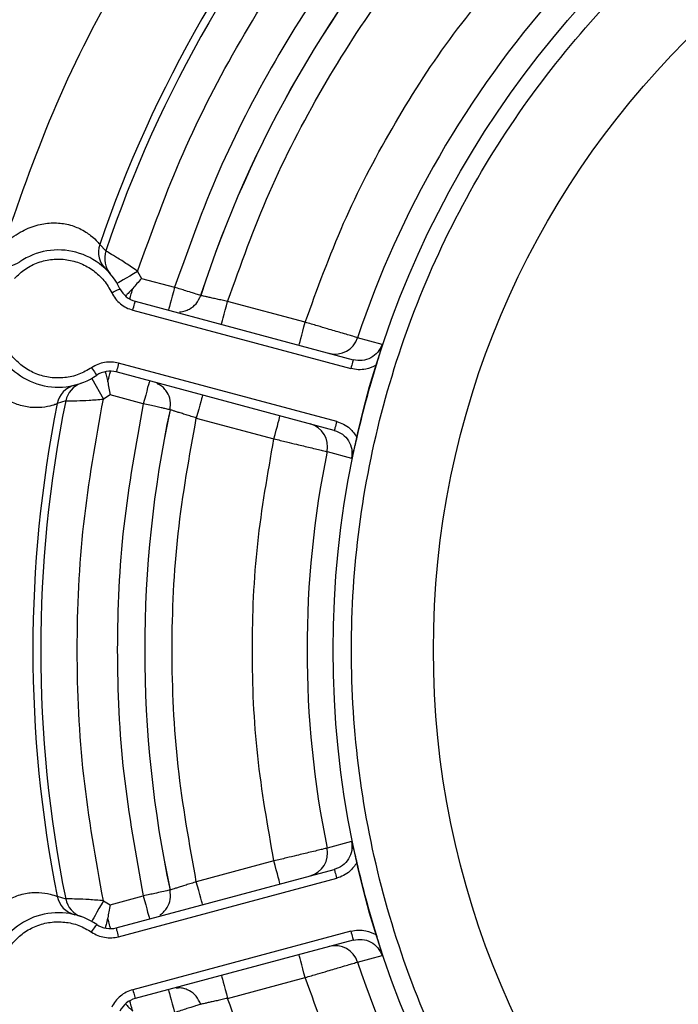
# Model space of a CAD drawing. Header units: inches. Extents: x 170 to 288, y 234 to 248.
# Tile 461 of 480: x 260.1871 to 260.2343, y 244.6705 to 244.7412. Entities that reach past the tile are written whole.
import ezdxf

# ---------------------------------------------------------------- set-up
doc = ezdxf.new("R2010")
doc.units = ezdxf.units.IN
doc.header["$LTSCALE"] = 0.25
doc.header["$MEASUREMENT"] = 0
doc.layers.add('ANNOTATIONS', color=1, linetype='Continuous')
doc.layers.add('STANDARD Z GUIDE MOTOR RH', color=7, linetype='Continuous')
doc.styles.add('ARIAL', font='arial.ttf', dxfattribs={"height": 0.09375})
doc.dimstyles.new('STANDARD$0', dxfattribs={"dimtxt": 0.09375, "dimasz": 0.09375, "dimexe": 0.03125, "dimexo": 0.046875, "dimgap": 0.09, "dimtad": 0, "dimtih": 1, "dimtoh": 1, "dimdec": 4, "dimzin": 0, "dimdsep": 46, "dimtxsty": 'ARIAL', "dimcen": 0.09, "dimadec": 0, "dimazin": 0, "dimtfac": 1, "dimtdec": 4, "dimtofl": 0, "dimtmove": 0, "dimatfit": 1, "dimfxl": 1, "dimtolj": 1, "dimtzin": 0, "dimarcsym": 0})

# ---------------------------------------------------------------- blocks, each defined once
blk = doc.blocks.new('*D45')
at = {"layer": 'ANNOTATIONS', "color": 0, "lineweight": -2, "transparency": 16777216}
for p, q in [((260.782945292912, 245.2238306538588), (261.3812151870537, 245.2238306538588)), ((261.3499651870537, 245.1300806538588), (261.3499651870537, 244.8380630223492)), ((261.3499651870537, 244.2690339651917), (261.3499651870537, 244.5610515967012)), ((259.6662786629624, 244.1752839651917), (261.3812151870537, 244.1752839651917))]:
    blk.add_line(p, q, dxfattribs=at)
at = {"layer": 'ANNOTATIONS', "color": 0, "transparency": 16777216}
for points in [[(261.3343401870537, 245.1300806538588), (261.3655901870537, 245.1300806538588), (261.3499651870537, 245.2238306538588)], [(261.3343401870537, 244.2690339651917), (261.3655901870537, 244.2690339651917), (261.3499651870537, 244.1752839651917)]]:
    blk.add_solid(points, dxfattribs=at)
at = {"layer": 'defpoints', "color": 0, "transparency": 16777216}
for p in [(260.736070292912, 245.2238306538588), (261.3499651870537, 245.2238306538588), (259.6194036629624, 244.1752839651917)]:
    blk.add_point(p, dxfattribs=at)
at = {"layer": 'ANNOTATIONS', "color": 0, "transparency": 16777216, "insert": (261.3499651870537, 244.6995573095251), "char_height": 0.09375, "attachment_point": 5, "style": 'ARIAL'}
blk.add_mtext('\\A1;HEADROOM', dxfattribs=at)

msp = doc.modelspace()

# ---------------------------------------------------------------- linework, layer by layer
at = {"layer": 'STANDARD Z GUIDE MOTOR RH'}
for p, q in [((260.1928294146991, 244.7250466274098), (260.19326369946, 244.7245786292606)), ((260.1930950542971, 244.7234365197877), (260.193042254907, 244.7235264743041)), ((260.1930932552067, 244.7234301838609), (260.1930945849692, 244.72343487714)), ((260.1955416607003, 244.7231138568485), (260.1958118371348, 244.7226114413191)), ((260.1958118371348, 244.7226114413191), (260.1981928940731, 244.7219733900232)), ((260.1953702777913, 244.7209635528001), (260.2110154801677, 244.7167713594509)), ((260.2075680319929, 244.7194613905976), (260.2019975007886, 244.7209539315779)), ((260.1952004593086, 244.7203297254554), (260.210845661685, 244.7161376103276)), ((260.2130861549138, 244.7178751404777), (260.2113309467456, 244.7183480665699)), ((260.2098266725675, 244.712334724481), (260.1941814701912, 244.7165268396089)), ((260.1922508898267, 244.7154334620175), (260.1930848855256, 244.7139451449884)), ((260.2096568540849, 244.7117008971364), (260.1940116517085, 244.7158930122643)), ((260.1907139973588, 244.7148374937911), (260.1908047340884, 244.7148889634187)), ((260.190805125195, 244.7148906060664), (260.1908062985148, 244.7148952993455)), ((260.193570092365, 244.7142451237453), (260.1930848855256, 244.7139451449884)), ((260.1959511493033, 244.7136071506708), (260.193570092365, 244.7142451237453)), ((260.1903797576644, 244.7138156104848), (260.1897696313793, 244.7136273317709)), ((260.1997557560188, 244.7125876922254), (260.205326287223, 244.7110950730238)), ((260.2091416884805, 244.7101776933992), (260.2108982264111, 244.7097097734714)), ((260.2108982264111, 244.6821915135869), (260.2091416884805, 244.6817235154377)), ((260.205326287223, 244.6808062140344), (260.1997557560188, 244.6793135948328)), ((260.1940116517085, 244.6760081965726), (260.2096568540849, 244.6802003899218)), ((260.1941814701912, 244.6753744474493), (260.2098266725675, 244.6795665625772)), ((260.1897696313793, 244.678273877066), (260.1903797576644, 244.6780856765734)), ((260.1930848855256, 244.6779561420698), (260.193570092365, 244.6776561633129)), ((260.193570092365, 244.6776561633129), (260.1959511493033, 244.6782941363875)), ((260.1908047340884, 244.6770123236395), (260.1907139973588, 244.6770637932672)), ((260.1908063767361, 244.6770059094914), (260.1908052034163, 244.6770106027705)), ((260.210845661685, 244.6757636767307), (260.1952004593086, 244.6715715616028)), ((260.2110154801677, 244.6751298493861), (260.1953702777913, 244.6709377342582)), ((260.2113309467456, 244.673553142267), (260.2130861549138, 244.6740261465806)), ((260.2019975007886, 244.670947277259), (260.2075680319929, 244.6724398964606))]:
    msp.add_line(p, q, dxfattribs=at)
at = {"layer": 'STANDARD Z GUIDE MOTOR RH', "flags": 128}
for points in [[(260.1955416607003, 244.7231138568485), (260.1952555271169, 244.7229437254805), (260.1949805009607, 244.7227801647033), (260.1947269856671, 244.7226294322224), (260.194504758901, 244.7224973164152), (260.194322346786, 244.7223888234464), (260.1941868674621, 244.7223082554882), (260.1941034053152, 244.7222586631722), (260.1940752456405, 244.72224192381)], [(260.1936851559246, 244.7215832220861), (260.1938003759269, 244.7216389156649), (260.1939112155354, 244.7216924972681), (260.1940133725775, 244.7217418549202), (260.194102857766, 244.7217851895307), (260.1941763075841, 244.7218207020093), (260.1942309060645, 244.7218470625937), (260.1942645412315, 244.721863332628), (260.1942758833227, 244.7218688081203)], [(260.1949848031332, 244.7211192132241), (260.1949975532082, 244.7211666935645), (260.1950143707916, 244.721229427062), (260.195035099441, 244.7213069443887), (260.1950595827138, 244.7213983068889), (260.1950875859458, 244.7215028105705), (260.195118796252, 244.7216192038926), (260.1951529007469, 244.721746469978), (260.1951895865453, 244.7218833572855)], [(260.1981928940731, 244.7219733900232), (260.19810669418, 244.7216519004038), (260.1980238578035, 244.7213427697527), (260.197947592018, 244.7210578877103), (260.1978806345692, 244.7208082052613), (260.1978257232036, 244.7206032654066), (260.1977848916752, 244.7204509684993), (260.197759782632, 244.7203571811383), (260.1977513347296, 244.7203255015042)], [(260.1952004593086, 244.7203297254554), (260.1952335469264, 244.7204533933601), (260.1952654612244, 244.7205722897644), (260.1952947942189, 244.7206817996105), (260.1953205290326, 244.7207778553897), (260.1953416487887, 244.7208567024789), (260.1953573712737, 244.7209152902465), (260.1953669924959, 244.7209513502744), (260.1953702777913, 244.7209635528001)], [(260.2015559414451, 244.7193060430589), (260.2015644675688, 244.7193377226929), (260.2015895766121, 244.7194315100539), (260.2016304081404, 244.7195838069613), (260.2016853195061, 244.719788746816), (260.2017521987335, 244.7200384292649), (260.2018285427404, 244.7203233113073), (260.2019113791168, 244.7206324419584), (260.2019975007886, 244.7209539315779)], [(260.2071264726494, 244.7178134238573), (260.2071349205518, 244.7178451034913), (260.2071600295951, 244.7179388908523), (260.2072008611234, 244.7180911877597), (260.207255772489, 244.7182961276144), (260.2073226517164, 244.7185458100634), (260.2073989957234, 244.7188307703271), (260.2074818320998, 244.7191399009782), (260.2075680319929, 244.7194613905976)], [(260.2110154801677, 244.7167713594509), (260.2110122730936, 244.7167592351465), (260.2110025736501, 244.7167231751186), (260.210986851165, 244.716664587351), (260.210965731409, 244.7165857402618), (260.2109399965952, 244.7164896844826), (260.2109106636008, 244.7163800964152), (260.2108788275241, 244.7162612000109), (260.210845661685, 244.7161376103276)], [(260.1922424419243, 244.7161989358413), (260.1923144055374, 244.7160931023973), (260.192383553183, 244.7159912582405), (260.1924473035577, 244.7158973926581), (260.1925032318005, 244.7158151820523), (260.1925490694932, 244.7157476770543), (260.1925831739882, 244.7156975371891), (260.1926041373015, 244.7156666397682), (260.1926112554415, 244.7156562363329)], [(260.1941814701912, 244.7165268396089), (260.194148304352, 244.7164031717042), (260.1941164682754, 244.7162842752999), (260.1940871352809, 244.7161746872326), (260.1940614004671, 244.7160787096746), (260.1940402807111, 244.7159998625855), (260.194024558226, 244.7159412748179), (260.1940149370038, 244.71590521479), (260.1940116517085, 244.7158930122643)], [(260.1933951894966, 244.7151867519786), (260.193431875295, 244.7153236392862), (260.1934659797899, 244.7154509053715), (260.193497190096, 244.7155673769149), (260.1935251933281, 244.7156718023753), (260.1935496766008, 244.7157632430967), (260.1935704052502, 244.7158406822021), (260.1935872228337, 244.715903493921), (260.1935999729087, 244.7159508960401)], [(260.1963927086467, 244.7152550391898), (260.196384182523, 244.7152233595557), (260.1963590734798, 244.7151295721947), (260.1963182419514, 244.7149773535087), (260.1962633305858, 244.714772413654), (260.1961964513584, 244.7145226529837), (260.1961201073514, 244.7142377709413), (260.196037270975, 244.7139286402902), (260.1959511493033, 244.7136071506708)], [(260.2001973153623, 244.7142355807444), (260.2001888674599, 244.7142039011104), (260.2001637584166, 244.7141101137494), (260.2001229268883, 244.7139578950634), (260.2000680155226, 244.7137529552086), (260.2000010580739, 244.7135031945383), (260.1999247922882, 244.713218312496), (260.1998419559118, 244.7129091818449), (260.1997557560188, 244.7125876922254)], [(260.205326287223, 244.7110950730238), (260.2054124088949, 244.7114165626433), (260.2054952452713, 244.7117256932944), (260.2055715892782, 244.7120105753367), (260.2056384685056, 244.712260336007), (260.2056933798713, 244.7124652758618), (260.2057342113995, 244.7126175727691), (260.2057593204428, 244.7127112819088), (260.2057678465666, 244.7127429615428)], [(260.2098266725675, 244.712334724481), (260.2097935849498, 244.7122110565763), (260.2097617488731, 244.7120921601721), (260.2097323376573, 244.7119825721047), (260.2097066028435, 244.7118865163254), (260.2096854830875, 244.7118077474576), (260.2096698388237, 244.71174915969), (260.2096601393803, 244.7117130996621), (260.2096568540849, 244.7117008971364)], [(260.2057678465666, 244.6791582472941), (260.2057593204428, 244.6791899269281), (260.2057342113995, 244.6792837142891), (260.2056933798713, 244.6794360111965), (260.2056384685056, 244.6796409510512), (260.2055715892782, 244.6798906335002), (260.2054952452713, 244.6801755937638), (260.2054124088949, 244.680484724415), (260.205326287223, 244.6808062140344)], [(260.2096568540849, 244.6802003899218), (260.2096601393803, 244.6801881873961), (260.2096698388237, 244.6801521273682), (260.2096854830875, 244.6800935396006), (260.2097066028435, 244.6800146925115), (260.2097323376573, 244.6799186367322), (260.2097617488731, 244.6798091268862), (260.2097935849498, 244.6796902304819), (260.2098266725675, 244.6795665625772)], [(260.2001973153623, 244.6776657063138), (260.2001888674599, 244.6776973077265), (260.2001637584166, 244.6777910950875), (260.2001229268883, 244.6779433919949), (260.2000680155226, 244.6781483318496), (260.2000010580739, 244.6783980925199), (260.1999247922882, 244.6786829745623), (260.1998419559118, 244.6789921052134), (260.1997557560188, 244.6793135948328)], [(260.1930848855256, 244.6779561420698), (260.192922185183, 244.6776657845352), (260.1927657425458, 244.6773866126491), (260.1926215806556, 244.6771292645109), (260.1924951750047, 244.6769037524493), (260.1923914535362, 244.6767186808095), (260.1923144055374, 244.6765811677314), (260.192266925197, 244.6764964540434), (260.1922508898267, 244.6764678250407)], [(260.1959511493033, 244.6782941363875), (260.196037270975, 244.677972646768), (260.1961201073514, 244.6776635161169), (260.1961964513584, 244.6773786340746), (260.1962633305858, 244.6771288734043), (260.1963182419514, 244.6769239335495), (260.1963590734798, 244.6767716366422), (260.196384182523, 244.6766779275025), (260.1963927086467, 244.6766462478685)], [(260.1935999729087, 244.6759503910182), (260.1935872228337, 244.6759977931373), (260.1935704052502, 244.6760606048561), (260.1935496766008, 244.6761380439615), (260.1935251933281, 244.6762294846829), (260.193497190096, 244.6763339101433), (260.1934659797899, 244.6764503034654), (260.193431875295, 244.6765776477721), (260.1933951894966, 244.6767145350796)], [(260.1922424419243, 244.6757023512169), (260.1923144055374, 244.675808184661), (260.192383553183, 244.6759100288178), (260.1924473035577, 244.6760038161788), (260.1925032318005, 244.676086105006), (260.1925490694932, 244.6761536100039), (260.1925831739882, 244.6762037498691), (260.1926041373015, 244.67623464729), (260.1926112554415, 244.6762450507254)], [(260.1941814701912, 244.6753744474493), (260.194148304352, 244.6754980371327), (260.1941164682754, 244.675616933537), (260.1940871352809, 244.6757265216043), (260.1940614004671, 244.6758225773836), (260.1940402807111, 244.6759014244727), (260.194024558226, 244.6759600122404), (260.1940149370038, 244.6759960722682), (260.1940116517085, 244.6760081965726)], [(260.210845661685, 244.6757636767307), (260.2108788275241, 244.675640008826), (260.2109106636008, 244.6755211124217), (260.2109399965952, 244.6754116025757), (260.210965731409, 244.6753155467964), (260.210986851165, 244.6752366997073), (260.2110025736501, 244.6751781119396), (260.2110122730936, 244.6751420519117), (260.2110154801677, 244.6751298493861)], [(260.2075680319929, 244.6724398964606), (260.2074818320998, 244.6727613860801), (260.2073989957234, 244.6730705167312), (260.2073226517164, 244.6733553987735), (260.207255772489, 244.6736051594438), (260.2072008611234, 244.6738100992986), (260.2071600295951, 244.6739623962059), (260.2071349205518, 244.6740561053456), (260.2071264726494, 244.6740877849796)], [(260.2015559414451, 244.672595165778), (260.2015644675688, 244.6725635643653), (260.2015895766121, 244.6724697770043), (260.2016304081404, 244.672317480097), (260.2016853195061, 244.6721125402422), (260.2017521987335, 244.6718628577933), (260.2018285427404, 244.6715778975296), (260.2019113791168, 244.6712687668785), (260.2019975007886, 244.670947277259)], [(260.1952004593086, 244.6715715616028), (260.1952335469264, 244.6714478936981), (260.1952654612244, 244.6713289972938), (260.1952947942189, 244.6712194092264), (260.1953205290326, 244.6711233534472), (260.1953416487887, 244.6710445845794), (260.1953573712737, 244.6709859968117), (260.1953669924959, 244.6709499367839), (260.1953702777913, 244.6709377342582)], [(260.1977513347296, 244.671575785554), (260.197759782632, 244.67154410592), (260.1977848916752, 244.671450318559), (260.1978257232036, 244.6712980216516), (260.1978806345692, 244.6710930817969), (260.197947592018, 244.6708433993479), (260.1980238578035, 244.6705584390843), (260.19810669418, 244.6702493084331), (260.1981928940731, 244.6699278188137)], [(260.1951895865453, 244.6700178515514), (260.1951529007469, 244.6701547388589), (260.195118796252, 244.6702820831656), (260.1950875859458, 244.6703984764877), (260.1950595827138, 244.6705029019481), (260.195035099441, 244.6705943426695), (260.1950143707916, 244.6706717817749), (260.1949975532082, 244.6707345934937), (260.1949848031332, 244.6707819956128)]]:
    msp.add_lwpolyline(points, dxfattribs=at)
at = {"layer": 'STANDARD Z GUIDE MOTOR RH'}
for radius in [0.06900244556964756, 0.06181102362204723]:
    msp.add_circle((260.2785786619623, 244.6959506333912), radius, dxfattribs=at)
for centre, radius, start, end in [((260.2785786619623, 244.6959506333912), 0.1115485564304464, 109.7499227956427, 250.2500886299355), ((260.2785786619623, 244.6959506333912), 0.1049868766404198, 136.0743588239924, 163.9256411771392), ((260.2785786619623, 244.6959506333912), 0.09055118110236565, 138.7428558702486, 161.2571441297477), ((260.2785786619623, 244.6959506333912), 0.08999005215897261, 138.5494945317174, 161.4505054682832), ((260.2785786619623, 244.6959506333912), 0.08252803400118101, 137.9482500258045, 162.0519639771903), ((260.2785786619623, 244.6959506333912), 0.08252624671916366, 137.9471520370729, 162.0528479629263), ((260.2785786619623, 244.6959506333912), 0.0708795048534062, 138.4208054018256, 161.5791945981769), ((260.18984531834, 244.7197266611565), 0.004921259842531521, 25.80338658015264, 124.1966134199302), ((260.1944431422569, 244.7244975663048), 0.001704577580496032, 161.2094366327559, 226.0530739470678), ((260.1948787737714, 244.7240348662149), 0.001704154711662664, 161.3926554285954, 220.5564679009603), ((260.1861205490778, 244.7252081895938), 0.001706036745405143, 254.9999999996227, 304.1966134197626), ((260.1958118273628, 244.7226114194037), 0.001706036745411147, 205.803386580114, 255.0000000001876), ((260.2097146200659, 244.7188823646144), 0.001702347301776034, 255.1014763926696, 341.708017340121), ((260.18984531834, 244.7197266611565), 0.004921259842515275, 205.8033865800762, 304.1966134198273), ((260.2785786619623, 244.6959506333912), 0.06901245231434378, 162.7804080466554, 167.2195919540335), ((260.193570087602, 244.7142451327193), 0.001706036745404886, 74.99999999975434, 124.1966134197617), ((260.1914417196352, 244.7132959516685), 0.001704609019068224, 103.9495571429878, 168.7901837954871), ((260.1920505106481, 244.7134787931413), 0.001704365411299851, 109.4469576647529, 168.602160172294), ((260.2785786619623, 244.6959506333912), 0.09055118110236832, 168.7428558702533, 191.2571441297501), ((260.2785786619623, 244.6959506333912), 0.0899900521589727, 168.5494945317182, 191.4505054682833), ((260.2785786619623, 244.6959506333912), 0.08252803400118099, 167.9465202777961, 192.0530500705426), ((260.2785786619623, 244.6959506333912), 0.08252624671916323, 167.9471520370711, 192.0528479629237), ((260.2074746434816, 244.710523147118), 0.001702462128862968, 348.2925752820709, 74.89426520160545), ((260.2785786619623, 244.6959506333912), 0.07087950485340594, 168.4208054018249, 191.5791945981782), ((260.2074748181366, 244.6813780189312), 0.001702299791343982, 285.1011208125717, 11.71002773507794), ((260.2785786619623, 244.6959506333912), 0.06901245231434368, 192.7804080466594, 197.2195919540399), ((260.1914417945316, 244.6786053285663), 0.001704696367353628, 191.2116807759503, 256.0485782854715), ((260.192050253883, 244.6784222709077), 0.001704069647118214, 191.3921955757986, 250.5586865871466), ((260.18984531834, 244.6721746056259), 0.004921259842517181, 55.80338658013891, 154.1966134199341), ((260.193570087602, 244.6776561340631), 0.001706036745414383, 235.8033865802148, 285.0000000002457), ((260.2097145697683, 244.6730188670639), 0.001702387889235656, 18.29072144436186, 104.8964084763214), ((260.2785786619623, 244.6959506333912), 0.0708795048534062, 198.4208054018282, 221.5791945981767), ((260.1958118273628, 244.6692898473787), 0.001706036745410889, 104.9999999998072, 154.1966134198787)]:
    msp.add_arc(centre, radius, start, end, dxfattribs=at)
for points, knots in [([(260.1680148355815, 244.7044808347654), (260.1683841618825, 244.7079987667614), (260.1691230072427, 244.7150364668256), (260.1715034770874, 244.7253964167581), (260.1747914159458, 244.7354923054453), (260.1790468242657, 244.7452255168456), (260.184207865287, 244.7545083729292), (260.1902341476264, 244.7632548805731), (260.197066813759, 244.7713870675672), (260.2046461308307, 244.77882759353), (260.2129002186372, 244.7855144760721), (260.2217607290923, 244.7913648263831), (260.2311168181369, 244.7964104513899), (260.2377055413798, 244.7989912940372), (260.2409990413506, 244.8002813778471)], [0, 0, 0, 0, 0.08332086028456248, 0.1666852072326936, 0.2500002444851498, 0.3333199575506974, 0.4166849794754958, 0.5000003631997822, 0.5833196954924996, 0.666685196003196, 0.7500001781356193, 0.8333199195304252, 0.9166817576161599, 1, 1, 1, 1]), ([(260.2025500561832, 244.765854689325), (260.2000758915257, 244.762987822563), (260.1951275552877, 244.7572540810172), (260.1889797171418, 244.7476806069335), (260.1837627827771, 244.7375696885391), (260.1812713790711, 244.7304174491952), (260.1800256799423, 244.7268413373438)], [0, 0, 0, 0, 0.2499998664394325, 0.5000004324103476, 0.7500007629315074, 1, 1, 1, 1]), ([(260.278578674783, 244.6282555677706), (260.2756258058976, 244.6283670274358), (260.2697170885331, 244.6285900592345), (260.2610072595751, 244.6303882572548), (260.2525987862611, 244.6332264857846), (260.244633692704, 244.6371575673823), (260.2372499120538, 244.6420901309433), (260.2305743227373, 244.6479466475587), (260.2247181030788, 244.6546221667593), (260.2197844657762, 244.6620060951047), (260.2158580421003, 244.6699711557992), (260.213002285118, 244.6783796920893), (260.2112699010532, 244.687089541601), (260.2106904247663, 244.6959508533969), (260.2112699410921, 244.7048121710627), (260.213002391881, 244.7135220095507), (260.2158582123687, 244.721930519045), (260.2197846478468, 244.7298955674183), (260.224718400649, 244.7372794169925), (260.2305746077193, 244.7439549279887), (260.2372502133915, 244.7498114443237), (260.2446340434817, 244.754743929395), (260.2525991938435, 244.7586748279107), (260.2610075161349, 244.7615131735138), (260.2697173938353, 244.7633111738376), (260.2756259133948, 244.7635342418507), (260.278578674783, 244.7636457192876)], [0, 0, 0, 0, 0.04165385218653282, 0.08334973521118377, 0.1249999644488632, 0.1666533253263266, 0.2083498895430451, 0.2500000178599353, 0.2916530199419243, 0.3333499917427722, 0.3750000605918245, 0.4166533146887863, 0.4583498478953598, 0.5000000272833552, 0.5416531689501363, 0.5833497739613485, 0.6250000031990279, 0.666653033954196, 0.7083499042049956, 0.7500000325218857, 0.7916530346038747, 0.833349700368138, 0.8749999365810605, 0.9166529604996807, 0.9583476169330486, 1, 1, 1, 1]), ([(260.2069184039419, 244.7614863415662), (260.2046264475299, 244.7588182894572), (260.2000425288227, 244.7534821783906), (260.1943375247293, 244.7445872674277), (260.1894867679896, 244.7351991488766), (260.1871575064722, 244.728561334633), (260.1859928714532, 244.7252424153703)], [0, 0, 0, 0, 0.2500001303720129, 0.500000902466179, 0.7499995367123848, 1, 1, 1, 1]), ([(260.1955416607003, 244.7231138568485), (260.1965661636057, 244.7259573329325), (260.1986151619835, 244.731644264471), (260.2027998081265, 244.739701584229), (260.2076852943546, 244.7473542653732), (260.2115858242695, 244.7519722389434), (260.2135360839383, 244.7542812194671)], [0, 0, 0, 0, 0.2500005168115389, 0.4999992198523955, 0.7500002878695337, 0.9999999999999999, 0.9999999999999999, 0.9999999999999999, 0.9999999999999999]), ([(260.2158494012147, 244.7525553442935), (260.2139293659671, 244.7502942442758), (260.2100893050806, 244.7457720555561), (260.2052892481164, 244.7382642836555), (260.2011872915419, 244.7303534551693), (260.1991910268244, 244.7247667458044), (260.1981928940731, 244.7219733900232)], [0, 0, 0, 0, 0.2500004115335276, 0.4999995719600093, 0.7499996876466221, 1, 1, 1, 1]), ([(260.2019975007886, 244.7209539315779), (260.2029435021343, 244.7235834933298), (260.2048354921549, 244.7288425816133), (260.2087037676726, 244.736292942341), (260.2132218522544, 244.7433680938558), (260.2168303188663, 244.7476361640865), (260.2186345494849, 244.7497701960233)], [0, 0, 0, 0, 0.2500020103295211, 0.500000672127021, 0.7500007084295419, 1, 1, 1, 1]), ([(260.2075680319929, 244.7194613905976), (260.2084368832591, 244.7218514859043), (260.2101745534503, 244.7266315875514), (260.2137027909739, 244.7334065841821), (260.2178060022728, 244.7398497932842), (260.2210768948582, 244.7437446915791), (260.2227124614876, 244.7456922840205)], [0, 0, 0, 0, 0.2500044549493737, 0.4999996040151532, 0.7499814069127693, 1, 1, 1, 1]), ([(260.1860945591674, 244.7252164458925), (260.186474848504, 244.725502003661), (260.1871859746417, 244.7260359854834), (260.1883724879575, 244.7264787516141), (260.1894871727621, 244.7266304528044), (260.1905340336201, 244.7265214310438), (260.1914863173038, 244.7261715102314), (260.1922341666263, 244.7256700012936), (260.1927114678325, 244.72518984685), (260.1927912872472, 244.7250929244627), (260.1928294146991, 244.7250466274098)], [0, 0, 0, 0, 0.1297503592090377, 0.2426280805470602, 0.346244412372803, 0.4520735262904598, 0.5714798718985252, 0.7135950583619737, 0.8631925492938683, 1, 1, 1, 1]), ([(260.1955416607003, 244.7231138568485), (260.195253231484, 244.723311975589), (260.1946769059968, 244.7237078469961), (260.193929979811, 244.7241781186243), (260.1933944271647, 244.7245018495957), (260.1933074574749, 244.7245529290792), (260.19326369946, 244.7245786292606)], [0, 0, 0, 0, 0.2555926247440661, 0.5107129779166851, 0.7538196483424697, 0.9999999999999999, 0.9999999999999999, 0.9999999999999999, 0.9999999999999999]), ([(260.1867000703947, 244.7226073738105), (260.1869521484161, 244.72284635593), (260.1874562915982, 244.7233243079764), (260.1884035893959, 244.7237828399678), (260.1894227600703, 244.7240140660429), (260.1904701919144, 244.7239883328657), (260.1914808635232, 244.7237122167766), (260.192390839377, 244.7231983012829), (260.193166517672, 244.7224870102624), (260.1935122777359, 244.7218844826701), (260.1936851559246, 244.7215832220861)], [0, 0, 0, 0, 0.1250024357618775, 0.2499984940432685, 0.3750050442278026, 0.5000042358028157, 0.6249987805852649, 0.7500005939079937, 0.8750016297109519, 1, 1, 1, 1]), ([(260.1958118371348, 244.7226114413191), (260.1957043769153, 244.722482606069), (260.1954907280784, 244.7222264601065), (260.195289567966, 244.7219972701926), (260.1951895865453, 244.7218833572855)], [0, 0, 0, 0, 0.5029759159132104, 1, 1, 1, 1]), ([(260.1951895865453, 244.7218833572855), (260.1950697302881, 244.7217560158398), (260.1948619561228, 244.7215352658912), (260.1947267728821, 244.7214009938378), (260.1946695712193, 244.7213441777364)], [0, 0, 0, 0, 0.5768583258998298, 1, 1, 1, 1]), ([(260.2000680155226, 244.7213802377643), (260.2000329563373, 244.7213914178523), (260.1999608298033, 244.7214144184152), (260.1995471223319, 244.7215449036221), (260.1990685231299, 244.7216969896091), (260.198615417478, 244.7218400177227), (260.1983397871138, 244.7219270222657), (260.1981928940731, 244.7219733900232)], [0, 0, 0, 0, 0.2426522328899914, 0.4992034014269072, 0.7111101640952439, 0.8460405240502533, 0.9999999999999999, 0.9999999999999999, 0.9999999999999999, 0.9999999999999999]), ([(260.1936851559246, 244.7215832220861), (260.1937679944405, 244.7214351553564), (260.1939335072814, 244.7211393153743), (260.194296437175, 244.7207793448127), (260.1947180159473, 244.7204904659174), (260.1950396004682, 244.7203833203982), (260.1952004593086, 244.7203297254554)], [0, 0, 0, 0, 0.2502566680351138, 0.5000173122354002, 0.7499051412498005, 1, 1, 1, 1]), ([(260.1985373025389, 244.7202099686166), (260.1985525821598, 244.7202083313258), (260.1986894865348, 244.7201936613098), (260.1989392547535, 244.7202677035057), (260.1993468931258, 244.7204285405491), (260.199792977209, 244.7207781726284), (260.1999737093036, 244.7211737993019), (260.2000680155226, 244.7213802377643)], [0, 0, 0, 0, 0.02254620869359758, 0.2020125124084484, 0.3688044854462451, 0.6706414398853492, 1, 1, 1, 1]), ([(260.2019975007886, 244.7209539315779), (260.2018677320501, 244.7209823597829), (260.2016082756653, 244.7210391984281), (260.2012346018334, 244.7211214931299), (260.2008921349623, 244.7211971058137), (260.2005941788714, 244.7212632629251), (260.2003527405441, 244.7213168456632), (260.2001793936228, 244.7213554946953), (260.2000741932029, 244.7213787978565), (260.2000700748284, 244.7213797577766), (260.2000680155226, 244.7213802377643)], [0, 0, 0, 0, 0.1252147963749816, 0.2503513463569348, 0.3754865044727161, 0.5005059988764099, 0.625464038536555, 0.7503014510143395, 0.8751435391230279, 1, 1, 1, 1]), ([(260.1922424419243, 244.7161989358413), (260.1919421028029, 244.7160244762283), (260.1913414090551, 244.7156755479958), (260.1903140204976, 244.7154473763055), (260.1892689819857, 244.7154572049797), (260.1882556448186, 244.7157234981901), (260.18733572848, 244.7162249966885), (260.18656866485, 244.7169347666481), (260.1859775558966, 244.7178055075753), (260.1857799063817, 244.7184714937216), (260.1856810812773, 244.718804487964)], [0, 0, 0, 0, 0.1249957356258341, 0.2499979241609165, 0.3749998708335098, 0.4999982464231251, 0.6250005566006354, 0.7499994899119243, 0.8749993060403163, 1, 1, 1, 1]), ([(260.2113309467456, 244.7183480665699), (260.2112447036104, 244.7183737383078), (260.2110661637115, 244.718426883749), (260.2102382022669, 244.7186718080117), (260.209302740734, 244.7189496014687), (260.2084169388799, 244.719211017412), (260.2078650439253, 244.7193737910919), (260.2075680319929, 244.7194613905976)], [0, 0, 0, 0, 0.2410698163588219, 0.4990609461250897, 0.7039620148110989, 0.8406819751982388, 1, 1, 1, 1]), ([(260.2130861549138, 244.7178751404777), (260.2129950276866, 244.7176784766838), (260.2128127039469, 244.7172849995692), (260.2122876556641, 244.7168808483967), (260.2116590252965, 244.7166720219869), (260.2112300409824, 244.7167382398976), (260.2110154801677, 244.7167713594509)], [0, 0, 0, 0, 0.2496720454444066, 0.4995339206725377, 0.7496868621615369, 1, 1, 1, 1]), ([(260.2130861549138, 244.7178751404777), (260.2130027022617, 244.7175672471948), (260.2128763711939, 244.7171011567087), (260.212714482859, 244.7165632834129), (260.2126595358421, 244.7163807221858)], [0, 0, 0, 0, 0.6605869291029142, 0.9999999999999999, 0.9999999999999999, 0.9999999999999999, 0.9999999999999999]), ([(260.183852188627, 244.7168477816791), (260.1840387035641, 244.7164103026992), (260.1843874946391, 244.7155921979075), (260.1851948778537, 244.7146145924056), (260.1860840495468, 244.7139250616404), (260.1870456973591, 244.7134980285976), (260.1880439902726, 244.7133245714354), (260.1889424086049, 244.7133852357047), (260.1895958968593, 244.7135623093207), (260.1897134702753, 244.7136063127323), (260.1897696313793, 244.7136273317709)], [0, 0, 0, 0, 0.1297459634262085, 0.2426306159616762, 0.3466765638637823, 0.452087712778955, 0.5714889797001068, 0.7135993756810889, 0.8631954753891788, 1, 1, 1, 1]), ([(260.1941814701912, 244.7165268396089), (260.1940152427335, 244.7165609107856), (260.1936831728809, 244.7166289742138), (260.1931735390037, 244.7165893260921), (260.1926794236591, 244.7164590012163), (260.1923881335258, 244.7162856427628), (260.1922424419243, 244.7161989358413)], [0, 0, 0, 0, 0.2502855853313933, 0.4999913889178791, 0.7499158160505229, 1, 1, 1, 1]), ([(260.2126595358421, 244.7163807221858), (260.2124149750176, 244.7162685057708), (260.2120070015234, 244.7160813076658), (260.2113729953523, 244.7160327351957), (260.2110216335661, 244.7161026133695), (260.210845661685, 244.7161376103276)], [0, 0, 0, 0, 0.4276074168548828, 0.7133296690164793, 1, 1, 1, 1]), ([(260.1932144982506, 244.7159136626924), (260.1932432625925, 244.7158090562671), (260.1932956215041, 244.7156186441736), (260.193364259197, 244.715320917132), (260.1933951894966, 244.7151867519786)], [0, 0, 0, 0, 0.5493686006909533, 1, 1, 1, 1]), ([(260.1933951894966, 244.7151867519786), (260.1934248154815, 244.7150381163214), (260.1934844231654, 244.7147390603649), (260.1935414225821, 244.714410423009), (260.193570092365, 244.7142451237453)], [0, 0, 0, 0, 0.4970162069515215, 1, 1, 1, 1]), ([(260.1978716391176, 244.7131832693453), (260.197893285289, 244.7134094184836), (260.1979347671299, 244.7138428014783), (260.1977215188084, 244.714367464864), (260.197454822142, 244.7147115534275), (260.1972116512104, 244.7149414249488), (260.1970125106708, 244.7150211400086), (260.1969214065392, 244.7150576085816)], [0, 0, 0, 0, 0.2959808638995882, 0.5672056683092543, 0.7188008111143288, 0.871355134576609, 0.9999999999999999, 0.9999999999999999, 0.9999999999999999, 0.9999999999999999]), ([(260.1903797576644, 244.7138156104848), (260.1904304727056, 244.7138159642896), (260.1905312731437, 244.7138166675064), (260.1911570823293, 244.713829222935), (260.1920390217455, 244.7138630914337), (260.192736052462, 244.7139177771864), (260.1930848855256, 244.7139451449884)], [0, 0, 0, 0, 0.2461782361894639, 0.4893000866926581, 0.7444172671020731, 1, 1, 1, 1]), ([(260.1930848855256, 244.6779561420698), (260.1925503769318, 244.6809309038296), (260.1914813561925, 244.6868804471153), (260.1910768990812, 244.6959506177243), (260.1914813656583, 244.7050208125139), (260.1925503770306, 244.7109703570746), (260.1930848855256, 244.7139451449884)], [0, 0, 0, 0, 0.2499991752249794, 0.5000000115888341, 0.7499986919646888, 1, 1, 1, 1]), ([(260.1959511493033, 244.7136071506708), (260.1954188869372, 244.7106889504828), (260.1943543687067, 244.7048525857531), (260.1939514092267, 244.6959506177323), (260.1943543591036, 244.6870486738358), (260.1954188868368, 244.6812123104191), (260.1959511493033, 244.6782941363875)], [0, 0, 0, 0, 0.2500015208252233, 0.4999999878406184, 0.7500006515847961, 1, 1, 1, 1]), ([(260.1978716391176, 244.7131832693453), (260.1978534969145, 244.7131873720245), (260.1978098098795, 244.7131972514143), (260.1975659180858, 244.7132516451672), (260.1972241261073, 244.7133269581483), (260.1968601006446, 244.7134070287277), (260.1964249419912, 244.7135026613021), (260.1961098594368, 244.7135721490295), (260.1959511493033, 244.7136071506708)], [0, 0, 0, 0, 0.1613004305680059, 0.388416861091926, 0.5267279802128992, 0.6780974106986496, 0.837854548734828, 1, 1, 1, 1]), ([(260.1997557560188, 244.7125876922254), (260.1996291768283, 244.7126279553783), (260.1993760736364, 244.7127084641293), (260.1990112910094, 244.7128239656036), (260.1986768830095, 244.7129297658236), (260.1983858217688, 244.7130216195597), (260.198149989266, 244.7130957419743), (260.1979805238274, 244.7131490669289), (260.1978777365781, 244.7131813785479), (260.1978736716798, 244.7131826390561), (260.1978716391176, 244.7131832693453)], [0, 0, 0, 0, 0.1251998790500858, 0.2503451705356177, 0.3754953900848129, 0.5005104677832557, 0.6254537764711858, 0.7502968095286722, 0.8751414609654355, 1, 1, 1, 1]), ([(260.1997557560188, 244.6793135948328), (260.1992602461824, 244.6820638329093), (260.1982692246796, 244.6875643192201), (260.197894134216, 244.6959506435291), (260.1982692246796, 244.7043369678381), (260.1992602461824, 244.7098374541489), (260.1997557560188, 244.7125876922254)], [0, 0, 0, 0, 0.2499995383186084, 0.5, 0.7500004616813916, 0.9999999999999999, 0.9999999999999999, 0.9999999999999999, 0.9999999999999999]), ([(260.2098266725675, 244.712334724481), (260.2099964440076, 244.7122770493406), (260.2103356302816, 244.7121618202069), (260.2108604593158, 244.711802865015), (260.2111202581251, 244.7114366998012), (260.2112759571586, 244.7112172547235)], [0, 0, 0, 0, 0.2864977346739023, 0.5723936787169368, 1, 1, 1, 1]), ([(260.205326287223, 244.6808062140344), (260.2048836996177, 244.683310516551), (260.2039985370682, 244.688319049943), (260.2036664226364, 244.6959504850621), (260.2039984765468, 244.7035820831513), (260.2048836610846, 244.7085906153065), (260.205326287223, 244.7110950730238)], [0, 0, 0, 0, 0.250003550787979, 0.4999999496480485, 0.749980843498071, 1, 1, 1, 1]), ([(260.205326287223, 244.7110950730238), (260.2056272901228, 244.7110223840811), (260.2061866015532, 244.7108873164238), (260.2070844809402, 244.7106710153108), (260.2080334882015, 244.7104436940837), (260.2088730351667, 244.7102418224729), (260.2090541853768, 244.7101985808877), (260.2091416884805, 244.7101776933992)], [0, 0, 0, 0, 0.1593151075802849, 0.2960328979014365, 0.5009384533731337, 0.758932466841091, 1, 1, 1, 1]), ([(260.2096568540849, 244.7117008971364), (260.2098592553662, 244.7116223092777), (260.2102638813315, 244.7114652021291), (260.2107038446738, 244.7109700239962), (260.2109564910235, 244.7103575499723), (260.2109176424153, 244.7099256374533), (260.2108982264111, 244.7097097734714)], [0, 0, 0, 0, 0.2503416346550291, 0.5004648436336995, 0.750339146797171, 1, 1, 1, 1]), ([(260.2112759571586, 244.7112172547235), (260.2112322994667, 244.7110317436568), (260.2111036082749, 244.7104849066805), (260.2109799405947, 244.7100181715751), (260.2108982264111, 244.7097097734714)], [0, 0, 0, 0, 0.339243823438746, 1, 1, 1, 1]), ([(260.2409990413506, 244.5916199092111), (260.2377054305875, 244.5929100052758), (260.231116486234, 244.5954908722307), (260.2217604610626, 244.6005366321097), (260.2128998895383, 244.6063870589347), (260.2046458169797, 244.613073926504), (260.1970665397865, 244.6205144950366), (260.1902339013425, 244.6286467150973), (260.1842076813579, 244.6373932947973), (260.179046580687, 244.6466761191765), (260.1747912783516, 244.656409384), (260.1715034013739, 244.6665051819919), (260.1691229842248, 244.6768651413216), (260.168384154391, 244.6839026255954), (260.1680148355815, 244.6874204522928)], [0, 0, 0, 0, 0.083320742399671, 0.1666850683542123, 0.2499998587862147, 0.3333196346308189, 0.4166846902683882, 0.4999996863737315, 0.5833200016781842, 0.666685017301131, 0.7499997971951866, 0.8333198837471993, 0.9166816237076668, 1, 1, 1, 1]), ([(260.2108982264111, 244.6821915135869), (260.2109176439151, 244.6819756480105), (260.2109564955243, 244.6815437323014), (260.2107038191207, 244.6809312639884), (260.2102639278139, 244.6804359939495), (260.2098592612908, 244.6802789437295), (260.2096568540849, 244.6802003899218)], [0, 0, 0, 0, 0.2496585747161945, 0.4995305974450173, 0.7496738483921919, 1, 1, 1, 1]), ([(260.2108982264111, 244.6821915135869), (260.2109799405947, 244.6818831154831), (260.2111036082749, 244.6814163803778), (260.2112322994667, 244.6808695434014), (260.2112759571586, 244.6806840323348)], [0, 0, 0, 0, 0.6607561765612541, 1, 1, 1, 1]), ([(260.2091416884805, 244.6817235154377), (260.2090541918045, 244.6817026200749), (260.2088730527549, 244.6816593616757), (260.2080334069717, 244.6814576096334), (260.2070844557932, 244.6812303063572), (260.2061866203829, 244.6810138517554), (260.205627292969, 244.6808788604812), (260.205326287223, 244.6808062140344)], [0, 0, 0, 0, 0.2410687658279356, 0.4990700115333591, 0.7039657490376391, 0.8406872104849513, 1, 1, 1, 1]), ([(260.2112759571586, 244.6806840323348), (260.2111202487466, 244.6804646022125), (260.2108604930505, 244.6800985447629), (260.2103357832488, 244.6797394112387), (260.2099965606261, 244.6796242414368), (260.2098266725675, 244.6795665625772)], [0, 0, 0, 0, 0.427602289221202, 0.7133341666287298, 1, 1, 1, 1]), ([(260.1997557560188, 244.6793135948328), (260.1996291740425, 244.6792733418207), (260.1993760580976, 244.6791928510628), (260.1990113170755, 244.679077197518), (260.1986768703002, 244.6789715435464), (260.1983858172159, 244.6788796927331), (260.1981499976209, 244.6788054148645), (260.1979805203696, 244.6787522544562), (260.1978777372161, 244.6787198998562), (260.1978736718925, 244.6787186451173), (260.1978716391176, 244.678718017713)], [0, 0, 0, 0, 0.1251996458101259, 0.2503518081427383, 0.3754952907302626, 0.5005101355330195, 0.6254577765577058, 0.7502972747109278, 0.8751416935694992, 1, 1, 1, 1]), ([(260.183852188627, 244.6750535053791), (260.1840387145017, 244.6754909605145), (260.1843875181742, 244.6763090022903), (260.1851937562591, 244.6772856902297), (260.1860832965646, 244.6779744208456), (260.1870444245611, 244.6784034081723), (260.1880440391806, 244.6785765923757), (260.1889423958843, 244.6785161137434), (260.1895958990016, 244.6783388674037), (260.1897134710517, 244.6782948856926), (260.1897696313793, 244.678273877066)], [0, 0, 0, 0, 0.1297479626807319, 0.242628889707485, 0.3462509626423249, 0.4520786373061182, 0.5714817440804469, 0.7135943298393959, 0.863193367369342, 1, 1, 1, 1]), ([(260.1978716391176, 244.678718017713), (260.197835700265, 244.6787101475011), (260.1977617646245, 244.6786939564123), (260.1973382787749, 244.67860007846), (260.1968476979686, 244.6784925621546), (260.196383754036, 244.6783898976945), (260.1961015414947, 244.6783274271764), (260.1959511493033, 244.6782941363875)], [0, 0, 0, 0, 0.2426473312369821, 0.4991891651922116, 0.7111048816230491, 0.8460466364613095, 1, 1, 1, 1]), ([(260.1971311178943, 244.6769391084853), (260.1971451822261, 244.6769453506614), (260.1972710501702, 244.6770012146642), (260.1974504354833, 244.6771900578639), (260.1977230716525, 244.6775331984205), (260.1979344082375, 244.6780590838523), (260.1978931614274, 244.678492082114), (260.1978716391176, 244.678718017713)], [0, 0, 0, 0, 0.02257518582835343, 0.2020353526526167, 0.3688062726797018, 0.6706473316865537, 1, 1, 1, 1]), ([(260.1930848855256, 244.6779561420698), (260.1927360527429, 244.6779835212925), (260.1920390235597, 244.6780382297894), (260.1911570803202, 244.6780719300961), (260.190531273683, 244.6780846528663), (260.1904304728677, 244.6780853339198), (260.1903797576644, 244.6780856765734)], [0, 0, 0, 0, 0.2555828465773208, 0.5106994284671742, 0.7538216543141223, 1, 1, 1, 1]), ([(260.193570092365, 244.6776561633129), (260.1935414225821, 244.6774908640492), (260.1934844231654, 244.6771622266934), (260.1934248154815, 244.6768631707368), (260.1933951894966, 244.6767145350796)], [0, 0, 0, 0, 0.5029837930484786, 1, 1, 1, 1]), ([(260.1856810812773, 244.6730967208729), (260.1857799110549, 244.6734297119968), (260.1859775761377, 244.6740957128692), (260.1865686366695, 244.6749665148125), (260.1873357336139, 244.6756762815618), (260.1882556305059, 244.6761778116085), (260.1892689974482, 244.6764439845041), (260.1903140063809, 244.6764538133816), (260.1913414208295, 244.6762257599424), (260.1919421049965, 244.6758768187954), (260.1922424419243, 244.6757023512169)], [0, 0, 0, 0, 0.1250002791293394, 0.2500075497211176, 0.3750060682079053, 0.5000079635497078, 0.6250035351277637, 0.7500050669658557, 0.8750046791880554, 1, 1, 1, 1]), ([(260.1933951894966, 244.6767145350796), (260.19335507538, 244.6765443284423), (260.1932855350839, 244.6762492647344), (260.1932356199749, 244.6760653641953), (260.1932144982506, 244.6759875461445)], [0, 0, 0, 0, 0.5768470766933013, 1, 1, 1, 1]), ([(260.1922424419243, 244.6757023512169), (260.1923882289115, 244.675615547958), (260.1926794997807, 244.6754421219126), (260.1931737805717, 244.6753118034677), (260.1936833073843, 244.6752724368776), (260.1940153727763, 244.6753404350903), (260.1941814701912, 244.6753744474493)], [0, 0, 0, 0, 0.2502719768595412, 0.5000236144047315, 0.7499143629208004, 1, 1, 1, 1]), ([(260.210845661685, 244.6757636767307), (260.2110215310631, 244.6757985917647), (260.2113728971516, 244.6758683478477), (260.2120068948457, 244.675819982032), (260.2124149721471, 244.6756327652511), (260.2126595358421, 244.6755205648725)], [0, 0, 0, 0, 0.2865009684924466, 0.5723948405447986, 1, 1, 1, 1]), ([(260.2110154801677, 244.6751298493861), (260.2112300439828, 244.6751630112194), (260.211659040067, 244.6752293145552), (260.2122876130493, 244.6750203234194), (260.2128127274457, 244.6746162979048), (260.2129950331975, 244.6742228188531), (260.2130861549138, 244.6740261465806)], [0, 0, 0, 0, 0.2503173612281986, 0.500481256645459, 0.7503260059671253, 1, 1, 1, 1]), ([(260.2126595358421, 244.6755205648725), (260.2127144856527, 244.6753380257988), (260.2128764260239, 244.6748000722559), (260.2130027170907, 244.6743340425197), (260.2130861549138, 244.6740261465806)], [0, 0, 0, 0, 0.3393212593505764, 1, 1, 1, 1]), ([(260.2075680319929, 244.6724398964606), (260.2078650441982, 244.6725274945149), (260.2084169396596, 244.6726902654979), (260.2093027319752, 244.6729517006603), (260.2102382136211, 244.6732293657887), (260.2110661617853, 244.6734743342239), (260.211244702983, 244.6735274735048), (260.2113309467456, 244.673553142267)], [0, 0, 0, 0, 0.1593185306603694, 0.296038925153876, 0.500937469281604, 0.758929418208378, 1, 1, 1, 1]), ([(260.2227124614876, 244.6462089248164), (260.2210769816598, 244.6481564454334), (260.2178061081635, 244.6520513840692), (260.2137029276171, 244.6584944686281), (260.2101745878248, 244.6652695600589), (260.2084369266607, 244.6700496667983), (260.2075680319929, 244.6724398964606)], [0, 0, 0, 0, 0.2500072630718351, 0.5000013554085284, 0.7499822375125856, 1, 1, 1, 1]), ([(260.1952004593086, 244.6715715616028), (260.195039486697, 244.6715179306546), (260.1947178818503, 244.6714107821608), (260.1942962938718, 244.6711217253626), (260.1939334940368, 244.6707618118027), (260.1937679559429, 244.6704660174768), (260.1936851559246, 244.6703180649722)], [0, 0, 0, 0, 0.2502701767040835, 0.5000111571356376, 0.7499120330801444, 0.9999999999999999, 0.9999999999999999, 0.9999999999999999, 0.9999999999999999]), ([(260.2000680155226, 244.670521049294), (260.199973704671, 244.6707277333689), (260.1997929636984, 244.6711238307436), (260.1993458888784, 244.6714714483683), (260.1989428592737, 244.6716361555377), (260.1986148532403, 244.6717140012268), (260.1984000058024, 244.671682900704), (260.1983003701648, 244.6716684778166)], [0, 0, 0, 0, 0.2949929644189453, 0.5653359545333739, 0.7163976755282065, 0.8684792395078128, 1, 1, 1, 1]), ([(260.2019975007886, 244.670947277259), (260.201867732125, 244.6709188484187), (260.20160827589, 244.670862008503), (260.201234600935, 244.6707797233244), (260.2008921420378, 244.6707040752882), (260.2005941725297, 244.6706380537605), (260.2003527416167, 244.6705844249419), (260.200179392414, 244.6705458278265), (260.2000741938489, 244.6705223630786), (260.2000700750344, 244.670521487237), (260.2000680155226, 244.670521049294)], [0, 0, 0, 0, 0.1252151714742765, 0.250352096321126, 0.3754876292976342, 0.5005034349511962, 0.6254618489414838, 0.7502996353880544, 0.875143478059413, 1, 1, 1, 1]), ([(260.2186345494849, 244.642131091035), (260.2168303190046, 244.6442651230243), (260.2132218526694, 244.6485331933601), (260.2087037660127, 244.6556083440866), (260.204835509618, 244.6630586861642), (260.202943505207, 244.6683177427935), (260.2019975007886, 244.670947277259)], [0, 0, 0, 0, 0.2499998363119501, 0.5000004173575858, 0.7499996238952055, 1, 1, 1, 1]), ([(260.1946695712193, 244.6705571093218), (260.1947468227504, 244.6704808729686), (260.1948874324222, 244.6703421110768), (260.1950957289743, 244.6701185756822), (260.1951895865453, 244.6700178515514)], [0, 0, 0, 0, 0.5494041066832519, 1, 1, 1, 1]), ([(260.2000680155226, 244.670521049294), (260.2000502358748, 244.6705155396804), (260.2000074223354, 244.6705022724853), (260.1997690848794, 244.6704272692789), (260.199435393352, 244.6703217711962), (260.1990801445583, 244.6702090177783), (260.1986554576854, 244.6700742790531), (260.1983478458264, 244.6699768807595), (260.1981928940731, 244.6699278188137)], [0, 0, 0, 0, 0.1613022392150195, 0.3884171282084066, 0.5267240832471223, 0.6780884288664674, 0.8378451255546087, 0.9999999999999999, 0.9999999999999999, 0.9999999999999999, 0.9999999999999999])]:
    msp.add_open_spline(points, degree=3, knots=knots, dxfattribs=at)

# ---------------------------------------------------------------- dimensions: what is measured, and where the dimension line sits
at = {"layer": 'ANNOTATIONS'}
dim = msp.add_linear_dim(base=(261.3499651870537, 245.2238306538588), p1=(259.6194036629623, 244.1752839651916), p2=(260.7360702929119, 245.2238306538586), angle=90, text='HEADROOM', dimstyle='STANDARD$0', dxfattribs=at)
dim.commit()
dim.dimension.update_dxf_attribs({"geometry": '*D45', "text_midpoint": (261.3499651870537, 244.6995573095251)})

doc.saveas('drawing.dxf')
